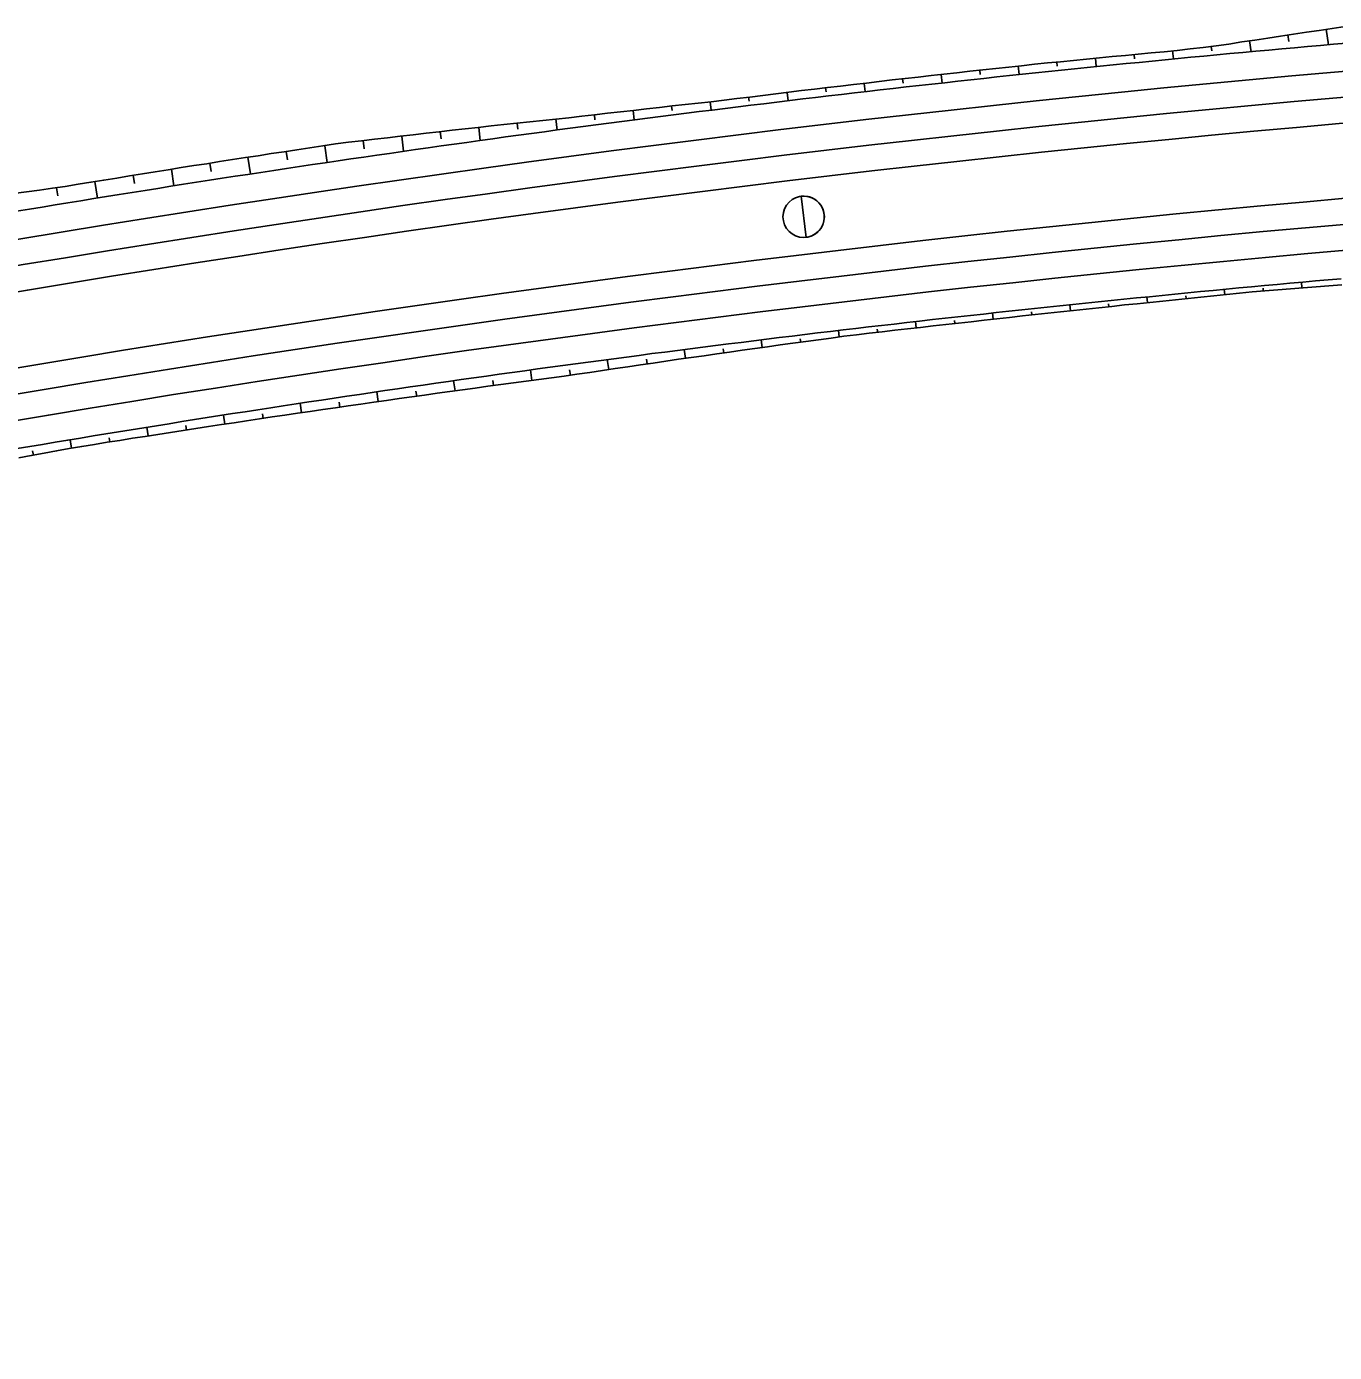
# Model space of a CAD drawing. Extents: x 6503541 to 6503743, y 5888004 to 5888145.
# Drawn here: x 6503667.543 to 6503668.757, y 5888079.667 to 5888080.898 of the extents above; entities that cross this region are included whole.
import ezdxf

# ---------------------------------------------------------------- set-up
doc = ezdxf.new("R2010")
doc.units = 0
doc.layers.add('12', color=7, linetype='Continuous')

msp = doc.modelspace()

# ---------------------------------------------------------------- linework, layer by layer
at = {"layer": '12'}
for p, q in [((6503668.7493, 5888080.8956), (6503668.7514, 5888080.8813)), ((6503668.643, 5888080.8755), (6503668.6425, 5888080.8795)), ((6503668.6781, 5888080.8849), (6503668.6796, 5888080.8748)), ((6503668.7146, 5888080.8842), (6503668.7137, 5888080.8903)), ((6503668.535, 5888080.8687), (6503668.5358, 5888080.8609)), ((6503668.5712, 5888080.8683), (6503668.5709, 5888080.8721)), ((6503668.6067, 5888080.8755), (6503668.6075, 5888080.868)), ((6503668.428, 5888080.8536), (6503668.4276, 5888080.8576)), ((6503668.4634, 5888080.8615), (6503668.4642, 5888080.8535)), ((6503668.4996, 5888080.8612), (6503668.4992, 5888080.8652)), ((6503668.3203, 5888080.8454), (6503668.3212, 5888080.8377)), ((6503668.3565, 5888080.8457), (6503668.356, 5888080.8496)), ((6503668.3918, 5888080.8536), (6503668.3927, 5888080.8457)), ((6503668.2135, 5888080.8287), (6503668.2131, 5888080.8326)), ((6503668.2488, 5888080.8369), (6503668.2497, 5888080.8293)), ((6503668.285, 5888080.8374), (6503668.2845, 5888080.8412)), ((6503668.1058, 5888080.8203), (6503668.1068, 5888080.8114)), ((6503668.142, 5888080.8201), (6503668.1415, 5888080.8243)), ((6503668.1773, 5888080.8282), (6503668.1782, 5888080.8205)), ((6503667.999, 5888080.8028), (6503667.9984, 5888080.8084)), ((6503668.0342, 5888080.8123), (6503668.0353, 5888080.802)), ((6503668.0705, 5888080.8115), (6503668.07, 5888080.8162)), ((6503667.8911, 5888080.7965), (6503667.8927, 5888080.7823)), ((6503667.9276, 5888080.7939), (6503667.9268, 5888080.8005)), ((6503667.9626, 5888080.8045), (6503667.964, 5888080.7923)), ((6503667.7852, 5888080.7744), (6503667.784, 5888080.7822)), ((6503667.8196, 5888080.7875), (6503667.8218, 5888080.772)), ((6503667.8563, 5888080.7847), (6503667.8553, 5888080.7923)), ((6503667.7141, 5888080.7635), (6503667.7129, 5888080.7713)), ((6503667.7484, 5888080.7768), (6503667.7508, 5888080.7613)), ((6503667.643, 5888080.7523), (6503667.6418, 5888080.76)), ((6503667.6773, 5888080.7657), (6503667.6797, 5888080.7503)), ((6503667.5718, 5888080.7408), (6503667.5707, 5888080.7485)), ((6503667.6062, 5888080.7542), (6503667.6087, 5888080.7389)), ((6503668.7267, 5888080.6555), (6503668.7263, 5888080.6608)), ((6503668.5834, 5888080.6418), (6503668.5828, 5888080.6471)), ((6503668.6189, 5888080.6481), (6503668.6192, 5888080.6455)), ((6503668.655, 5888080.6492), (6503668.6545, 5888080.6541)), ((6503668.6906, 5888080.6551), (6503668.6908, 5888080.6527)), ((6503668.4757, 5888080.6332), (6503668.476, 5888080.6303)), ((6503668.5118, 5888080.6342), (6503668.5112, 5888080.6398)), ((6503668.5473, 5888080.6408), (6503668.5476, 5888080.638)), ((6503668.3686, 5888080.6183), (6503668.368, 5888080.6242)), ((6503668.4041, 5888080.6252), (6503668.4044, 5888080.6223)), ((6503668.4402, 5888080.6263), (6503668.4395, 5888080.6322)), ((6503668.261, 5888080.6083), (6503668.2615, 5888080.6051)), ((6503668.2971, 5888080.6099), (6503668.2964, 5888080.6158)), ((6503668.3325, 5888080.6172), (6503668.3329, 5888080.6142)), ((6503668.1545, 5888080.5901), (6503668.1533, 5888080.5982)), ((6503668.1896, 5888080.5989), (6503668.1902, 5888080.5952)), ((6503668.2258, 5888080.6002), (6503668.2248, 5888080.6072)), ((6503668.0833, 5888080.5797), (6503668.0819, 5888080.5889)), ((6503668.1182, 5888080.5892), (6503668.1189, 5888080.5849)), ((6503668.012, 5888080.5696), (6503668.0107, 5888080.5793)), ((6503668.047, 5888080.5793), (6503668.0477, 5888080.5744)), ((6503667.8693, 5888080.5499), (6503667.868, 5888080.559)), ((6503667.9043, 5888080.5596), (6503667.905, 5888080.555)), ((6503667.9406, 5888080.5599), (6503667.9393, 5888080.5693)), ((6503667.9756, 5888080.5696), (6503667.9763, 5888080.5648)), ((6503667.7981, 5888080.5396), (6503667.7968, 5888080.5483)), ((6503667.833, 5888080.5493), (6503667.8337, 5888080.5448)), ((6503667.7269, 5888080.529), (6503667.7256, 5888080.5374)), ((6503667.7618, 5888080.5386), (6503667.7625, 5888080.5343)), ((6503667.6557, 5888080.518), (6503667.6544, 5888080.5261)), ((6503667.6906, 5888080.5276), (6503667.6913, 5888080.5235)), ((6503667.5846, 5888080.5066), (6503667.5833, 5888080.5144)), ((6503667.6195, 5888080.5164), (6503667.6201, 5888080.5124)), ((6503667.5484, 5888080.5043), (6503667.5492, 5888080.5002))]:
    msp.add_line(p, q, dxfattribs=at)
for points in [[(6503667.5309, 5888080.743), (6503667.5429, 5888080.7447), (6503667.5549, 5888080.7463), (6503667.5669, 5888080.748), (6503667.5788, 5888080.7497), (6503667.5908, 5888080.7517), (6503667.6027, 5888080.7536), (6503667.6146, 5888080.7556), (6503667.6266, 5888080.7575), (6503667.6385, 5888080.7595), (6503667.6505, 5888080.7614), (6503667.6624, 5888080.7633), (6503667.6743, 5888080.7652), (6503667.6863, 5888080.7671), (6503667.6982, 5888080.769), (6503667.7102, 5888080.7708), (6503667.7221, 5888080.7727), (6503667.7341, 5888080.7746), (6503667.746, 5888080.7764), (6503667.758, 5888080.7782), (6503667.77, 5888080.7801), (6503667.7819, 5888080.7819), (6503667.7939, 5888080.7837), (6503667.8058, 5888080.7855), (6503667.8178, 5888080.7873), (6503667.8298, 5888080.7891), (6503667.8417, 5888080.7907), (6503667.8538, 5888080.7921), (6503667.8658, 5888080.7935), (6503667.8778, 5888080.7949), (6503667.8898, 5888080.7963), (6503667.9018, 5888080.7977), (6503667.9139, 5888080.7991), (6503667.9259, 5888080.8004), (6503667.9379, 5888080.8018), (6503667.9499, 5888080.8031), (6503667.962, 5888080.8045), (6503667.974, 5888080.8058), (6503667.986, 5888080.8071), (6503667.998, 5888080.8084), (6503668.0101, 5888080.8097), (6503668.0221, 5888080.811), (6503668.0341, 5888080.8122), (6503668.0461, 5888080.8135), (6503668.0582, 5888080.8148), (6503668.0702, 5888080.8162), (6503668.0822, 5888080.8176), (6503668.0942, 5888080.819), (6503668.1062, 5888080.8203), (6503668.1182, 5888080.8217), (6503668.1303, 5888080.823), (6503668.1423, 5888080.8244), (6503668.1543, 5888080.8257), (6503668.1663, 5888080.827), (6503668.1783, 5888080.8283), (6503668.1903, 5888080.8297), (6503668.2023, 5888080.8312), (6503668.2143, 5888080.8327), (6503668.2263, 5888080.8342), (6503668.2383, 5888080.8357), (6503668.2503, 5888080.8371), (6503668.2623, 5888080.8386), (6503668.2743, 5888080.84), (6503668.2863, 5888080.8415), (6503668.2983, 5888080.8429), (6503668.3104, 5888080.8443), (6503668.3224, 5888080.8457), (6503668.3344, 5888080.8471), (6503668.3464, 5888080.8485), (6503668.3584, 5888080.8498), (6503668.3704, 5888080.8512), (6503668.3824, 5888080.8526), (6503668.3944, 5888080.8539), (6503668.4064, 5888080.8553), (6503668.4185, 5888080.8566), (6503668.4305, 5888080.8579), (6503668.4425, 5888080.8592), (6503668.4545, 5888080.8605), (6503668.4665, 5888080.8618), (6503668.4786, 5888080.8631), (6503668.4906, 5888080.8643), (6503668.5026, 5888080.8655), (6503668.5147, 5888080.8667), (6503668.5267, 5888080.8679), (6503668.5387, 5888080.8691), (6503668.5507, 5888080.8702), (6503668.5628, 5888080.8714), (6503668.5748, 5888080.8725), (6503668.5869, 5888080.8736), (6503668.5989, 5888080.8747), (6503668.6109, 5888080.876), (6503668.6229, 5888080.8773), (6503668.635, 5888080.8786), (6503668.647, 5888080.8801), (6503668.6589, 5888080.8819), (6503668.6709, 5888080.8838), (6503668.6829, 5888080.8856), (6503668.6949, 5888080.8874), (6503668.7068, 5888080.8892), (6503668.7188, 5888080.891), (6503668.7308, 5888080.8928), (6503668.7428, 5888080.8946), (6503668.7548, 5888080.8964), (6503668.7668, 5888080.8982)], [(6503667.5336, 5888080.7266), (6503667.5456, 5888080.7286), (6503667.5575, 5888080.7305), (6503667.5694, 5888080.7325), (6503667.5813, 5888080.7345), (6503667.5932, 5888080.7364), (6503667.6052, 5888080.7384), (6503667.6171, 5888080.7403), (6503667.629, 5888080.7422), (6503667.641, 5888080.7441), (6503667.6529, 5888080.746), (6503667.6648, 5888080.7479), (6503667.6768, 5888080.7498), (6503667.6887, 5888080.7517), (6503667.7006, 5888080.7535), (6503667.7126, 5888080.7554), (6503667.7245, 5888080.7572), (6503667.7365, 5888080.7591), (6503667.7484, 5888080.7609), (6503667.7604, 5888080.7627), (6503667.7723, 5888080.7645), (6503667.7843, 5888080.7664), (6503667.7962, 5888080.7681), (6503667.8082, 5888080.7699), (6503667.8201, 5888080.7717), (6503667.8321, 5888080.7735), (6503667.844, 5888080.7752), (6503667.856, 5888080.777), (6503667.8679, 5888080.7787), (6503667.8799, 5888080.7804), (6503667.8919, 5888080.7822), (6503667.9038, 5888080.7839), (6503667.9158, 5888080.7856), (6503667.9277, 5888080.7873), (6503667.9397, 5888080.7889), (6503667.9517, 5888080.7906), (6503667.9636, 5888080.7923), (6503667.9756, 5888080.7939), (6503667.9876, 5888080.7956), (6503667.9996, 5888080.7972), (6503668.0115, 5888080.7988), (6503668.0235, 5888080.8005), (6503668.0355, 5888080.8021), (6503668.0475, 5888080.8037), (6503668.0594, 5888080.8053), (6503668.0714, 5888080.8068), (6503668.0834, 5888080.8084), (6503668.0954, 5888080.81), (6503668.1074, 5888080.8115), (6503668.1193, 5888080.8131), (6503668.1313, 5888080.8146), (6503668.1433, 5888080.8161), (6503668.1553, 5888080.8176), (6503668.1673, 5888080.8192), (6503668.1793, 5888080.8206), (6503668.1913, 5888080.8221), (6503668.2033, 5888080.8236), (6503668.2153, 5888080.8251), (6503668.2273, 5888080.8265), (6503668.2393, 5888080.828), (6503668.2513, 5888080.8294), (6503668.2633, 5888080.8309), (6503668.2753, 5888080.8323), (6503668.2873, 5888080.8337), (6503668.2993, 5888080.8351), (6503668.3113, 5888080.8365), (6503668.3233, 5888080.8379), (6503668.3353, 5888080.8393), (6503668.3473, 5888080.8407), (6503668.3593, 5888080.842), (6503668.3713, 5888080.8434), (6503668.3833, 5888080.8447), (6503668.3953, 5888080.846), (6503668.4073, 5888080.8474), (6503668.4193, 5888080.8487), (6503668.4313, 5888080.85), (6503668.4434, 5888080.8513), (6503668.4554, 5888080.8526), (6503668.4674, 5888080.8538), (6503668.4794, 5888080.8551), (6503668.4914, 5888080.8564), (6503668.5034, 5888080.8576), (6503668.5155, 5888080.8588), (6503668.5275, 5888080.8601), (6503668.5395, 5888080.8613), (6503668.5515, 5888080.8625), (6503668.5635, 5888080.8637), (6503668.5756, 5888080.8649), (6503668.5876, 5888080.8661), (6503668.5996, 5888080.8673), (6503668.6117, 5888080.8684), (6503668.6237, 5888080.8696), (6503668.6357, 5888080.8707), (6503668.6477, 5888080.8719), (6503668.6598, 5888080.873), (6503668.6718, 5888080.8741), (6503668.6838, 5888080.8752), (6503668.6959, 5888080.8763), (6503668.7079, 5888080.8774), (6503668.7199, 5888080.8785), (6503668.732, 5888080.8796), (6503668.744, 5888080.8806), (6503668.756, 5888080.8817), (6503668.7681, 5888080.8827)], [(6503668.2619, 5888080.7406), (6503668.2665, 5888080.7024)], [(6503667.5342, 5888080.5062), (6503667.5459, 5888080.5082), (6503667.5577, 5888080.5102), (6503667.5694, 5888080.5121), (6503667.5812, 5888080.5141), (6503667.593, 5888080.516), (6503667.6047, 5888080.518), (6503667.6165, 5888080.5199), (6503667.6282, 5888080.5218), (6503667.64, 5888080.5237), (6503667.6518, 5888080.5256), (6503667.6635, 5888080.5275), (6503667.6753, 5888080.5294), (6503667.6871, 5888080.5313), (6503667.6988, 5888080.5332), (6503667.7106, 5888080.535), (6503667.7224, 5888080.5369), (6503667.7341, 5888080.5387), (6503667.7459, 5888080.5405), (6503667.7577, 5888080.5424), (6503667.7695, 5888080.5442), (6503667.7812, 5888080.546), (6503667.793, 5888080.5478), (6503667.8048, 5888080.5496), (6503667.8166, 5888080.5513), (6503667.8284, 5888080.5531), (6503667.8402, 5888080.5549), (6503667.8519, 5888080.5566), (6503667.8637, 5888080.5584), (6503667.8755, 5888080.5601), (6503667.8873, 5888080.5618), (6503667.8991, 5888080.5635), (6503667.9109, 5888080.5652), (6503667.9227, 5888080.5669), (6503667.9345, 5888080.5686), (6503667.9463, 5888080.5703), (6503667.9581, 5888080.572), (6503667.9699, 5888080.5736), (6503667.9817, 5888080.5753), (6503667.9935, 5888080.5769), (6503668.0053, 5888080.5785), (6503668.0171, 5888080.5802), (6503668.0289, 5888080.5818), (6503668.0407, 5888080.5834), (6503668.0525, 5888080.585), (6503668.0643, 5888080.5866), (6503668.0762, 5888080.5881), (6503668.088, 5888080.5897), (6503668.0998, 5888080.5913), (6503668.1116, 5888080.5928), (6503668.1234, 5888080.5944), (6503668.1352, 5888080.5959), (6503668.147, 5888080.5974), (6503668.1589, 5888080.5989), (6503668.1707, 5888080.6004), (6503668.1825, 5888080.6019), (6503668.1943, 5888080.6034), (6503668.2062, 5888080.6049), (6503668.218, 5888080.6064), (6503668.2298, 5888080.6078), (6503668.2416, 5888080.6093), (6503668.2535, 5888080.6107), (6503668.2653, 5888080.6121), (6503668.2771, 5888080.6136), (6503668.289, 5888080.615), (6503668.3008, 5888080.6164), (6503668.3126, 5888080.6178), (6503668.3245, 5888080.6192), (6503668.3363, 5888080.6205), (6503668.3481, 5888080.6219), (6503668.36, 5888080.6233), (6503668.3718, 5888080.6246), (6503668.3837, 5888080.626), (6503668.3955, 5888080.6273), (6503668.4073, 5888080.6286), (6503668.4192, 5888080.6299), (6503668.431, 5888080.6312), (6503668.4429, 5888080.6325), (6503668.4547, 5888080.6338), (6503668.4666, 5888080.6351), (6503668.4784, 5888080.6363), (6503668.4903, 5888080.6376), (6503668.5021, 5888080.6389), (6503668.514, 5888080.6401), (6503668.5258, 5888080.6413), (6503668.5377, 5888080.6426), (6503668.5495, 5888080.6438), (6503668.5614, 5888080.645), (6503668.5732, 5888080.6462), (6503668.5851, 5888080.6473), (6503668.597, 5888080.6485), (6503668.6088, 5888080.6497), (6503668.6207, 5888080.6509), (6503668.6325, 5888080.652), (6503668.6444, 5888080.6531), (6503668.6563, 5888080.6543), (6503668.6681, 5888080.6554), (6503668.68, 5888080.6565), (6503668.6919, 5888080.6576), (6503668.7037, 5888080.6587), (6503668.7156, 5888080.6598), (6503668.7275, 5888080.6609), (6503668.7393, 5888080.6619), (6503668.7512, 5888080.663), (6503668.7631, 5888080.664)], [(6503667.5356, 5888080.4977), (6503667.5473, 5888080.4998), (6503667.5591, 5888080.502), (6503667.5708, 5888080.5041), (6503667.5825, 5888080.5062), (6503667.5942, 5888080.5083), (6503667.606, 5888080.5102), (6503667.6177, 5888080.5121), (6503667.6295, 5888080.5139), (6503667.6413, 5888080.5158), (6503667.6531, 5888080.5176), (6503667.6648, 5888080.5194), (6503667.6766, 5888080.5213), (6503667.6884, 5888080.5231), (6503667.7001, 5888080.5249), (6503667.7119, 5888080.5267), (6503667.7237, 5888080.5285), (6503667.7355, 5888080.5303), (6503667.7472, 5888080.532), (6503667.759, 5888080.5338), (6503667.7708, 5888080.5356), (6503667.7826, 5888080.5373), (6503667.7944, 5888080.5391), (6503667.8061, 5888080.5408), (6503667.8179, 5888080.5425), (6503667.8297, 5888080.5442), (6503667.8415, 5888080.5459), (6503667.8533, 5888080.5476), (6503667.8651, 5888080.5493), (6503667.8769, 5888080.551), (6503667.8886, 5888080.5527), (6503667.9004, 5888080.5543), (6503667.9122, 5888080.556), (6503667.924, 5888080.5577), (6503667.9358, 5888080.5593), (6503667.9476, 5888080.5609), (6503667.9594, 5888080.5625), (6503667.9712, 5888080.5641), (6503667.983, 5888080.5658), (6503667.9948, 5888080.5673), (6503668.0066, 5888080.5689), (6503668.0184, 5888080.5705), (6503668.0302, 5888080.5721), (6503668.042, 5888080.5736), (6503668.0538, 5888080.5753), (6503668.0656, 5888080.577), (6503668.0774, 5888080.5788), (6503668.0892, 5888080.5805), (6503668.101, 5888080.5823), (6503668.1127, 5888080.584), (6503668.1245, 5888080.5857), (6503668.1363, 5888080.5874), (6503668.1481, 5888080.5892), (6503668.1599, 5888080.5908), (6503668.1717, 5888080.5925), (6503668.1835, 5888080.5942), (6503668.1953, 5888080.5959), (6503668.2071, 5888080.5975), (6503668.2189, 5888080.5992), (6503668.2307, 5888080.6008), (6503668.2425, 5888080.6025), (6503668.2543, 5888080.6041), (6503668.2661, 5888080.6057), (6503668.2779, 5888080.6073), (6503668.2897, 5888080.6089), (6503668.3015, 5888080.6105), (6503668.3133, 5888080.612), (6503668.3251, 5888080.6134), (6503668.337, 5888080.6147), (6503668.3488, 5888080.6161), (6503668.3606, 5888080.6174), (6503668.3725, 5888080.6187), (6503668.3843, 5888080.6201), (6503668.3962, 5888080.6214), (6503668.408, 5888080.6227), (6503668.4198, 5888080.624), (6503668.4317, 5888080.6254), (6503668.4435, 5888080.6267), (6503668.4553, 5888080.628), (6503668.4672, 5888080.6294), (6503668.479, 5888080.6307), (6503668.4909, 5888080.632), (6503668.5027, 5888080.6333), (6503668.5146, 5888080.6345), (6503668.5264, 5888080.6358), (6503668.5382, 5888080.6371), (6503668.5501, 5888080.6383), (6503668.5619, 5888080.6396), (6503668.5738, 5888080.6408), (6503668.5856, 5888080.642), (6503668.5975, 5888080.6432), (6503668.6093, 5888080.6445), (6503668.6212, 5888080.6457), (6503668.633, 5888080.6469), (6503668.6449, 5888080.6482), (6503668.6567, 5888080.6494), (6503668.6686, 5888080.6506), (6503668.6804, 5888080.6517), (6503668.6923, 5888080.6528), (6503668.7042, 5888080.6537), (6503668.7161, 5888080.6546), (6503668.7279, 5888080.6556), (6503668.7398, 5888080.6565), (6503668.7517, 5888080.6573), (6503668.7636, 5888080.6582)]]:
    msp.add_lwpolyline(points, dxfattribs=at)
msp.add_circle((6503668.2642, 5888080.7215), 0.0192, dxfattribs=at)
for centre, radius, start, end in [((6503670.1207, 5888065.2324), 15.6828, 92.95394, 111.52862), ((6503670.1207, 5888065.2324), 15.6588, 92.95394, 111.52862), ((6503670.1207, 5888065.2324), 15.6348, 92.95394, 111.52862), ((6503670.1207, 5888065.2324), 15.5652, 92.95394, 111.52862), ((6503670.1207, 5888065.2324), 15.5412, 92.95394, 111.52862), ((6503668.2642, 5888080.7215), 0.0192, 332.3876, 96.8348), ((6503670.1207, 5888065.2324), 15.5172, 92.95394, 111.52862), ((6503668.2642, 5888080.7215), 0.0192, 276.8348, 332.3876)]:
    msp.add_arc(centre, radius, start, end, dxfattribs=at)

doc.saveas('drawing.dxf')
